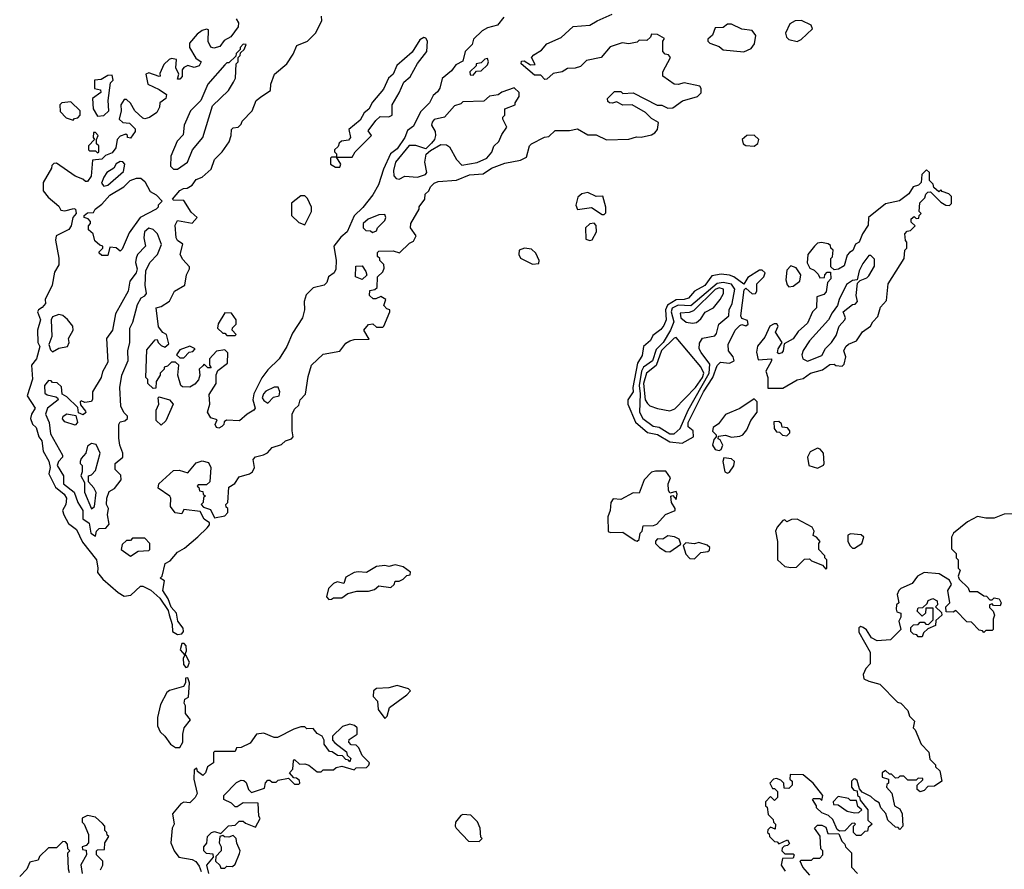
# Model space of a CAD drawing. Extents: x 2769579 to 2883812, y 684207 to 828660.
# Tile 285 of 505: x 2800915 to 2805715, y 811605 to 815750. Entities that reach past the tile are written whole.
import ezdxf

# ---------------------------------------------------------------- set-up
doc = ezdxf.new("R2010")
doc.units = 0

msp = doc.modelspace()

# ---------------------------------------------------------------- linework, layer by layer
at = {"layer": '0CON02XD'}
for points in [[(2803275, 815762.5), (2803245, 815722.5), (2803195, 815710), (2803170, 815695), (2803127.5, 815655), (2803120.7, 815629.3), (2803086.7, 815595), (2803075, 815547.5), (2803040.5, 815529.5), (2803019.5, 815500.5), (2802975, 815462.5), (2802963.9, 815416.1), (2802952.3, 815397.7), (2802930.5, 815379.5), (2802912.5, 815345), (2802869.2, 815300.8), (2802835, 815230), (2802805, 815210), (2802793.3, 815175), (2802755, 815120), (2802722, 815095), (2802688.8, 815021.2), (2802663.8, 814945), (2802636.7, 814895), (2802587, 814833), (2802545, 814793.3), (2802511.2, 814715), (2802480.5, 814689.5), (2802446.7, 814645), (2802458, 814575), (2802456.4, 814533.6), (2802447.5, 814515), (2802420, 814495), (2802411.7, 814468.3), (2802400, 814455), (2802345, 814441.2), (2802311.7, 814408.3), (2802301.2, 814375), (2802303.8, 814335), (2802293.3, 814295), (2802245, 814220), (2802216.7, 814155), (2802180, 814095), (2802125, 814042.5), (2802095, 814002.5), (2802056.2, 813925), (2802051.2, 813895), (2802062.5, 813855), (2802056.7, 813845), (2802023.9, 813826.1), (2801987, 813793), (2801923, 813797), (2801911.7, 813788.3), (2801910, 813775), (2801900, 813765), (2801885, 813757.5), (2801875, 813760), (2801867.5, 813775), (2801878.3, 813798.3), (2801847, 813807), (2801830, 813835), (2801842.5, 813875), (2801838.3, 813921.7), (2801872.5, 813975), (2801872.5, 814017.5), (2801881.7, 814038.3), (2801927.5, 814075), (2801930, 814125), (2801915, 814140), (2801875, 814132.5), (2801840, 814095), (2801840, 814065), (2801848.3, 814051.7), (2801831.7, 814051.7), (2801815, 814070), (2801808.3, 814061.7), (2801790, 814045), (2801792.5, 814015), (2801787, 813993), (2801768.3, 813971.7), (2801745, 813957.5), (2801708.3, 813958.3), (2801700, 813965), (2801686.4, 814016.4), (2801690, 814065), (2801675, 814080), (2801655, 814080), (2801635, 814060), (2801620, 814055), (2801620, 814045), (2801600, 814025), (2801600, 814015), (2801580, 813985), (2801578.3, 813951.7), (2801565, 813950), (2801540, 813975), (2801540, 813995), (2801530, 814005), (2801535, 814140), (2801575, 814187.5), (2801585, 814190), (2801590, 814175), (2801605, 814160), (2801623, 814153), (2801641.7, 814168.3), (2801630, 814215), (2801613.6, 814223.6), (2801591.2, 814251.2), (2801580, 814345), (2801605, 814350), (2801645, 814377.5), (2801670, 814425), (2801720, 814455), (2801727.5, 814505), (2801742.5, 814535), (2801742.5, 814545), (2801710.7, 814580.7), (2801697.5, 814605), (2801710, 814655), (2801685, 814672.5), (2801677.5, 814685), (2801673, 814747), (2801685, 814770), (2801755, 814757.5), (2801780, 814785), (2801750.7, 814810.7), (2801715, 814867.5), (2801665, 814870), (2801660, 814875), (2801695, 814917.5), (2801713, 814927), (2801731.7, 814928.3), (2801755, 814942.5), (2801775, 814970), (2801805, 814982.5), (2801848.8, 815021.2), (2801865, 815067.5), (2801902.5, 815105), (2801936.1, 815153.9), (2801946.7, 815185), (2801947.5, 815215), (2801955, 815222.5), (2801980, 815225), (2801995, 815240), (2802000, 815255), (2802047.5, 815305), (2802067.5, 815355), (2802095, 815377.5), (2802137.5, 815405), (2802140, 815435), (2802157.5, 815485), (2802217.5, 815535), (2802248.8, 815581.2), (2802266.1, 815623.9), (2802317.5, 815645), (2802356.7, 815685), (2802387.5, 815745), (2802387, 815767)], [(2801705, 812753.3), (2801713.3, 812765), (2801711.7, 812781.7), (2801686.7, 812815), (2801680, 812855), (2801653.9, 812883.9), (2801638.8, 812925), (2801613.3, 812965), (2801621.7, 813011.7), (2801600, 813025), (2801610, 813035), (2801623.6, 813096.4), (2801649.3, 813110.7), (2801685, 813152.5), (2801718.3, 813171.7), (2801783, 813227), (2801829.3, 813270.7), (2801840, 813285), (2801840, 813295), (2801813.6, 813313.6), (2801795, 813350), (2801715, 813360), (2801705, 813340), (2801673.6, 813343.6), (2801650, 813375), (2801652.5, 813415), (2801647.5, 813425), (2801590, 813465), (2801592.5, 813485), (2801665, 813550), (2801693, 813553), (2801735, 813540), (2801775, 813587.5), (2801805, 813597.5), (2801835, 813590), (2801847.5, 813565), (2801842.5, 813495), (2801825, 813480), (2801785, 813480), (2801780, 813475), (2801788.3, 813468.3), (2801791.7, 813451.7), (2801808.3, 813448.3), (2801810, 813435), (2801820, 813425), (2801811.7, 813418.3), (2801810, 813395), (2801800, 813385), (2801811.7, 813371.7), (2801845, 813360), (2801865, 813320), (2801915, 813330), (2801930, 813345), (2801930, 813365), (2801921.7, 813371.7), (2801920, 813385), (2801930, 813395), (2801935, 813470), (2801963, 813487), (2801985, 813520), (2802035, 813533.8), (2802050, 813545), (2802060, 813565), (2802053.8, 813605), (2802065, 813617.5), (2802103.6, 813626.4), (2802123, 813637), (2802145, 813662.5), (2802191.7, 813678.3), (2802210, 813695), (2802240, 813705), (2802247.5, 813715), (2802242.5, 813745), (2802242.5, 813825), (2802255, 813850), (2802275, 813870), (2802282.5, 813895), (2802307.7, 813922.3), (2802320.7, 814009.3), (2802337.5, 814065), (2802395, 814117.5), (2802475, 814132.5), (2802505, 814172.5), (2802525, 814183.3), (2802545, 814190), (2802618.3, 814191.7), (2802592.5, 814235), (2802615, 814262.5), (2802637, 814267), (2802655, 814250), (2802685, 814250), (2802690, 814255), (2802720, 814325), (2802720, 814335), (2802705, 814340), (2802690, 814355), (2802700, 814385), (2802675, 814400), (2802651.7, 814388.3), (2802638.3, 814388.3), (2802620, 814405), (2802621.7, 814428.3), (2802647, 814433), (2802657, 814443), (2802660, 814495), (2802685, 814520), (2802691.7, 814538.3), (2802690, 814555), (2802670, 814575), (2802670, 814585), (2802660, 814595), (2802660, 814615), (2802665, 814620), (2802735, 814622.5), (2802767, 814613), (2802815, 814660), (2802835, 814670), (2802847.5, 814695), (2802820, 814735), (2802822.5, 814755), (2802862.5, 814825), (2802863, 814837), (2802890, 814875), (2802891.7, 814898.3), (2802910, 814915), (2802917.5, 814935), (2802935, 814952.5), (2802955, 814960), (2803045, 814966.7), (2803107, 814993), (2803175, 814997.5), (2803215, 815026.2), (2803280.7, 815049.3), (2803355.9, 815064.1), (2803385, 815080), (2803400, 815135), (2803410, 815145), (2803473, 815177), (2803495, 815180), (2803525, 815210), (2803595, 815210), (2803635, 815217.5), (2803685, 815187.5), (2803725, 815187.5), (2803775, 815163.8), (2803885, 815166.7), (2803921.7, 815178.3), (2803945, 815176.2), (2803995, 815188.8), (2804011.7, 815198.3), (2804023.8, 815215), (2804028.8, 815248.8), (2803995, 815267.5), (2803965, 815297.5), (2803900, 815335), (2803855, 815332.5), (2803825, 815350), (2803805, 815342.5), (2803790, 815345), (2803781.7, 815351.7), (2803780, 815365), (2803815, 815400), (2803845, 815400), (2803855, 815390), (2803905, 815392.5), (2804023, 815333), (2804045, 815332.5), (2804075, 815318.8), (2804099.5, 815320.5), (2804146.1, 815353.9), (2804220, 815375), (2804236.4, 815393.6), (2804237.5, 815415), (2804230, 815425), (2804155, 815442), (2804125, 815434), (2804105.8, 815435.8), (2804050, 815475), (2804050, 815495), (2804087.5, 815565), (2804078.3, 815578.3), (2804061.7, 815581.7), (2804050, 815595), (2804050, 815645), (2804058.3, 815658.3), (2804025, 815677.5), (2803995, 815680), (2803990, 815665), (2803971.7, 815648.3), (2803935, 815650), (2803925, 815640), (2803885, 815632.5), (2803852.5, 815637.5), (2803793, 815617), (2803750, 815565), (2803678.3, 815551.7), (2803648.3, 815521.7), (2803623.6, 815513.6), (2803585, 815512.5), (2803560, 815495), (2803515, 815487.5), (2803485, 815460), (2803475, 815457.5), (2803455, 815480), (2803425, 815480), (2803360, 815535), (2803361.7, 815548.3), (2803375, 815550), (2803405, 815530), (2803428.3, 815531.7), (2803410, 815565), (2803420.7, 815579.3), (2803459.3, 815600.7), (2803485, 815632.5), (2803555, 815662.5), (2803613, 815717), (2803695, 815722.5), (2803730, 815745), (2803803, 815777)], [(2801970, 815755), (2801982, 815735), (2801980.8, 815715), (2801945, 815666.2), (2801912.3, 815647.7), (2801890.5, 815619.5), (2801860.7, 815610.7), (2801846.7, 815616.7), (2801833.6, 815643.6), (2801835, 815700), (2801825, 815703.8), (2801805, 815697.5), (2801780.5, 815679.5), (2801742.5, 815635), (2801742.5, 815615), (2801773, 815563), (2801800, 815545), (2801790, 815525), (2801765, 815516.7), (2801735, 815526.7), (2801715, 815517.5), (2801707.5, 815505), (2801707, 815473), (2801695, 815460), (2801685, 815460), (2801690, 815485), (2801676.7, 815515), (2801680, 815555), (2801655, 815560), (2801643.6, 815556.4), (2801618, 815532), (2801598.3, 815488.3), (2801600, 815475), (2801595, 815472.5), (2801545, 815490), (2801530, 815485), (2801540, 815435), (2801595, 815410), (2801630, 815385), (2801626.7, 815365), (2801597.5, 815345), (2801596.2, 815323.8), (2801583, 815297), (2801547.7, 815272.3), (2801525, 815266.7), (2801515, 815270), (2801476.7, 815305), (2801455, 815342.5), (2801435, 815360), (2801425, 815360), (2801407.5, 815335), (2801410, 815305), (2801400, 815265), (2801418.3, 815248.3), (2801450, 815245), (2801478.3, 815218.3), (2801477.5, 815205), (2801455, 815172.5), (2801440, 815175), (2801440, 815185), (2801431.7, 815191.7), (2801405, 815182.5), (2801390, 815165), (2801383.3, 815125), (2801365, 815100), (2801332.5, 815087.5), (2801315, 815070), (2801270, 815065), (2801263, 814987), (2801245, 814960), (2801235, 814960), (2801222.5, 814972.5), (2801185, 814986.7), (2801095, 815050), (2801081.7, 815048.3), (2801071.7, 815038.3), (2801070, 815025), (2801030, 814955), (2801030, 814915), (2801053.6, 814883.6), (2801105, 814840), (2801115, 814820), (2801135, 814817.5), (2801178.3, 814828.3), (2801186.7, 814825), (2801190, 814805), (2801173.3, 814785), (2801166.2, 814745), (2801153.9, 814726.1), (2801093.3, 814695), (2801090, 814675), (2801106.1, 814586.1), (2801106.4, 814553.6), (2801085, 814517.5), (2801074, 814455), (2801038.8, 814385), (2801040, 814365), (2801024.2, 814345.8), (2801006.7, 814335), (2801002, 814325), (2801016, 814285), (2801001.2, 814235), (2801003.8, 814175), (2801012.5, 814155), (2800996.7, 814095), (2800972, 814065), (2800977, 813997), (2800951.2, 813915), (2800990, 813855), (2800972, 813825), (2800968, 813805), (2800977.5, 813777.5), (2800995, 813760), (2801008.8, 813715), (2801023.3, 813695), (2801030, 813645), (2801057, 813597), (2801063.3, 813565), (2801057.5, 813535), (2801089.3, 813469.3), (2801132.5, 813435), (2801142.5, 813415), (2801140, 813385), (2801123.3, 813355), (2801130, 813335), (2801152.7, 813292.7), (2801192.3, 813262.3), (2801221.2, 813201.2), (2801288.8, 813115), (2801296.2, 813075), (2801293.6, 813053.6), (2801320.3, 813020.3), (2801395, 812956.2), (2801425, 812938), (2801457, 812943), (2801503.6, 812986.4), (2801515.9, 812985.9), (2801555, 812966.2), (2801597.5, 812927.5), (2801638, 812868), (2801643.9, 812846.1), (2801658.8, 812798.8), (2801660, 812765), (2801685, 812750), (2801705, 812753.3)], [(2804445, 815592.5), (2804480.5, 815609.5), (2804497.7, 815632.3), (2804503, 815673), (2804485, 815696.7), (2804435, 815703.3), (2804385, 815727.5), (2804365, 815727.5), (2804345, 815712.5), (2804305, 815710), (2804292.5, 815675), (2804270, 815655), (2804270, 815645), (2804280, 815635), (2804325, 815620), (2804345, 815602.5), (2804445, 815592.5)], [(2804705, 815643.3), (2804725, 815653.3), (2804780, 815705), (2804773, 815723), (2804726.4, 815746.4), (2804695, 815743.8), (2804669.5, 815730.5), (2804648.8, 815685), (2804653.3, 815665), (2804663.9, 815653.9), (2804705, 815643.3)], [(2801685, 815020), (2801732.5, 815055), (2801757.5, 815115), (2801807.5, 815175), (2801855, 815330), (2801932.5, 815405), (2801957.5, 815445), (2801967.5, 815465), (2801970, 815535), (2801980, 815545), (2801980, 815565), (2801990, 815575), (2801991.7, 815588.3), (2802010, 815605), (2802018.3, 815628.3), (2802005, 815630), (2801990, 815615), (2801990, 815605), (2801970, 815585), (2801968.3, 815571.7), (2801935, 815540), (2801925, 815540), (2801915, 815530), (2801832.5, 815435), (2801797.5, 815355), (2801747.5, 815305), (2801717.5, 815235), (2801711.7, 815188.3), (2801683, 815157), (2801652.5, 815085), (2801650, 815035), (2801665, 815020), (2801685, 815020)], [(2802475, 815030), (2802480, 815045), (2802460, 815080), (2802535, 815080), (2802550, 815105), (2802630, 815185), (2802613, 815207), (2802651.7, 815258.3), (2802673, 815277), (2802715, 815276.7), (2802730, 815285), (2802730, 815335), (2802765, 815392.5), (2802787.5, 815445), (2802818, 815472), (2802853.9, 815536.1), (2802900, 815595), (2802902.5, 815645), (2802895, 815660), (2802885, 815662.5), (2802865, 815652.5), (2802827.7, 815592.3), (2802754.2, 815525.8), (2802736.1, 815483.9), (2802713.3, 815465), (2802688.3, 815411.7), (2802635, 815347.5), (2802616.4, 815313.6), (2802593.6, 815296.4), (2802575, 815260), (2802520, 815215), (2802527.5, 815175), (2802518.3, 815161.7), (2802483, 815157), (2802471.7, 815148.3), (2802468.3, 815131.7), (2802450, 815115), (2802450, 815105), (2802460, 815095), (2802460, 815080), (2802435, 815080), (2802430, 815075), (2802430, 815045), (2802455, 815030), (2802475, 815030)], [(2803125, 815480), (2803141.7, 815498.3), (2803165, 815500), (2803195, 815530), (2803200, 815545), (2803195, 815560), (2803183, 815557), (2803165, 815540), (2803140, 815535), (2803140, 815525), (2803110, 815495), (2803111.7, 815481.7), (2803125, 815480)], [(2801295, 815280), (2801325, 815282.5), (2801350, 815305), (2801346.2, 815355), (2801358.3, 815441.7), (2801370, 815455), (2801365, 815480), (2801345, 815477.5), (2801311.7, 815458.3), (2801280, 815455), (2801280, 815415), (2801308.3, 815408.3), (2801310, 815395), (2801270, 815365), (2801272.5, 815315), (2801295, 815280)], [(2802765, 814972.5), (2802793.3, 814986.7), (2802855, 814981.2), (2802892.5, 814995), (2802900, 815005), (2802890.8, 815055), (2802896.4, 815093.6), (2802917.5, 815112.5), (2802968.8, 815141.2), (2802995, 815140), (2803009.7, 815129.7), (2803045, 815067.5), (2803070.7, 815040.7), (2803145, 815053.8), (2803192.5, 815075), (2803216.1, 815103.9), (2803227, 815133), (2803250, 815155), (2803265, 815190), (2803290, 815225), (2803270, 815265), (2803270, 815275), (2803280, 815285), (2803280, 815315), (2803330, 815335), (2803330, 815345), (2803350, 815375), (2803350, 815395), (2803325, 815417.5), (2803265, 815396.7), (2803247, 815383), (2803205, 815377.5), (2803177.5, 815352.5), (2803075, 815350), (2803065, 815340), (2803035, 815330), (2802986.1, 815273.9), (2802935, 815262.5), (2802925, 815250), (2802923.3, 815235), (2802940, 815205), (2802942.5, 815185), (2802937.5, 815165), (2802923, 815147), (2802895, 815120), (2802846.1, 815136.1), (2802814.4, 815135.6), (2802746.7, 815055), (2802737.5, 815015), (2802738.3, 814988.3), (2802750, 814975), (2802765, 814972.5)], [(2801175, 815260), (2801181.7, 815268.3), (2801198.3, 815271.7), (2801210, 815285), (2801210, 815305), (2801165, 815350), (2801120, 815345), (2801110, 815335), (2801111.7, 815301.7), (2801141.7, 815271.7), (2801175, 815260)], [(2801295, 815100), (2801300, 815105), (2801300, 815135), (2801290, 815145), (2801290, 815165), (2801297.5, 815185), (2801285, 815200), (2801275, 815200), (2801272.5, 815175), (2801280, 815165), (2801250, 815135), (2801250, 815115), (2801255, 815110), (2801285, 815110), (2801295, 815100)], [(2804495, 815133.8), (2804513.6, 815146.4), (2804517.5, 815165), (2804495.9, 815185.9), (2804460, 815185), (2804437.5, 815165), (2804442.5, 815145), (2804455, 815136.7), (2804495, 815133.8)], [(2801325, 814937.5), (2801345, 814942.5), (2801420.7, 815009.3), (2801427.5, 815045), (2801417, 815057), (2801405, 815057.5), (2801385, 815046.7), (2801373.9, 815026.1), (2801340, 815005), (2801325, 814982.5), (2801313.3, 814953.3), (2801325, 814937.5)], [(2804561.7, 813951.7), (2804635, 813952.5), (2804705, 813992.5), (2804735, 814000), (2804770, 814025), (2804828.3, 814041.7), (2804865, 814067.5), (2804885, 814070), (2804893, 814063), (2804925, 814060), (2804935, 814070), (2804942.5, 814105), (2804932.5, 814135), (2804942.5, 814155), (2804955, 814167.5), (2804995, 814183.3), (2805023.6, 814226.4), (2805062.5, 814255), (2805073.6, 814276.4), (2805098.3, 814301.7), (2805111.7, 814348.3), (2805140.7, 814379.3), (2805148.3, 814461.7), (2805227.5, 814585), (2805230, 814625), (2805240, 814635), (2805240, 814665), (2805233, 814673), (2805230, 814705), (2805241.7, 814718.3), (2805258.3, 814721.7), (2805280, 814745), (2805261.7, 814761.7), (2805261.7, 814778.3), (2805275, 814790), (2805285, 814780), (2805298.3, 814781.7), (2805300, 814795), (2805310, 814805), (2805300, 814815), (2805303, 814857), (2805328.3, 814881.7), (2805331.7, 814898.3), (2805341.7, 814908.3), (2805355, 814910), (2805405, 814860), (2805430, 814845), (2805447, 814843), (2805457, 814853), (2805457, 814887), (2805445, 814900), (2805411.7, 814911.7), (2805405, 814920), (2805395, 814910), (2805371.7, 814931.7), (2805368.3, 814948.3), (2805350, 814965), (2805350, 815005), (2805335, 815017.5), (2805312.5, 814995), (2805310, 814955), (2805297, 814943), (2805270, 814935), (2805249.3, 814900.7), (2805203.9, 814866.1), (2805135, 814851.2), (2805052.5, 814785), (2805051.7, 814748.3), (2805023.9, 814706.1), (2805007.5, 814665), (2804990, 814655), (2804976.4, 814623.6), (2804960, 814615), (2804948.3, 814601.7), (2804935, 814550), (2804907, 814533), (2804885, 814530), (2804870, 814545), (2804870, 814585), (2804877, 814593), (2804880, 814625), (2804870, 814635), (2804868.3, 814648.3), (2804857, 814657), (2804823.8, 814663.8), (2804805, 814659.2), (2804789.2, 814645), (2804756.7, 814605), (2804753.6, 814563.6), (2804767, 814537), (2804788.3, 814528.3), (2804808.3, 814508.3), (2804815, 814490), (2804838.3, 814491.7), (2804840, 814505), (2804851.7, 814518.3), (2804868.3, 814518.3), (2804870, 814485), (2804852.5, 814467.5), (2804847, 814423), (2804835, 814410), (2804801.7, 814398.3), (2804800, 814345), (2804780, 814325), (2804755, 814270), (2804710.7, 814229.3), (2804686.4, 814193.6), (2804641.7, 814168.3), (2804637.5, 814135), (2804630, 814125), (2804615, 814120), (2804610, 814125), (2804612.5, 814145), (2804632.5, 814175), (2804600, 814225), (2804612.5, 814255), (2804606.4, 814266.4), (2804593.6, 814266.4), (2804572.5, 814255), (2804548.3, 814201.7), (2804512.1, 814157.9), (2804507.7, 814127.7), (2804515, 814090), (2804580, 814095), (2804580, 814085), (2804552.5, 814035), (2804562.5, 814005), (2804561.7, 813951.7)], [(2801345, 814600), (2801315, 814600), (2801301.7, 814611.7), (2801301.7, 814618.3), (2801320, 814635), (2801320, 814645), (2801305, 814650), (2801281.2, 814671.2), (2801272.5, 814705), (2801250, 814725), (2801250, 814745), (2801260, 814755), (2801260, 814765), (2801248.3, 814778.3), (2801230, 814785), (2801230, 814795), (2801245, 814807.5), (2801275, 814810), (2801283.6, 814826.4), (2801315, 814850), (2801355, 814893.8), (2801422.5, 814935), (2801454, 814966), (2801485, 814977.5), (2801505, 814977.5), (2801525, 814960), (2801551.7, 814911.7), (2801580, 814895), (2801610, 814865), (2801590, 814845), (2801590, 814835), (2801580, 814825), (2801502.5, 814785), (2801449.3, 814710.7), (2801415, 814630), (2801405, 814620), (2801385, 814637.5), (2801355, 814640), (2801345, 814600)], [(2803765, 814800), (2803771.7, 814808.3), (2803772.5, 814835), (2803758.3, 814888.3), (2803725, 814887.5), (2803685, 814906.7), (2803655, 814900), (2803636.4, 814883.6), (2803626.2, 814845), (2803634, 814824), (2803703, 814833), (2803755, 814800), (2803765, 814800)], [(2802305, 814750), (2802337.5, 814815), (2802337.5, 814835), (2802318.3, 814878.3), (2802305, 814890), (2802285, 814890), (2802240, 814855), (2802240, 814795), (2802275, 814760), (2802305, 814750)], [(2802635, 814712.5), (2802655, 814720), (2802660, 814735), (2802695, 814770), (2802700, 814785), (2802695, 814800), (2802665, 814797.5), (2802613, 814777), (2802590, 814755), (2802590, 814735), (2802601.7, 814721.7), (2802625, 814720), (2802635, 814712.5)], [(2803695, 814673.3), (2803705, 814676.7), (2803727.5, 814715), (2803725.8, 814745.8), (2803715, 814757.5), (2803695, 814753.8), (2803673.8, 814735), (2803675, 814680), (2803695, 814673.3)], [(2801285, 813230), (2801290, 813255), (2801301.7, 813268.3), (2801335, 813270), (2801351.7, 813288.3), (2801343.3, 813335), (2801347.5, 813365), (2801337.5, 813385), (2801340, 813415), (2801351.2, 813448.8), (2801376.4, 813463.6), (2801410, 813505), (2801408.3, 813528.3), (2801380, 813555), (2801380, 813585), (2801417.5, 813615), (2801417.5, 813635), (2801402.5, 813675), (2801398.3, 813708.3), (2801397.5, 813775), (2801405, 813787.5), (2801427, 813793), (2801440, 813805), (2801440, 813815), (2801423, 813833), (2801407.5, 813865), (2801403.3, 813955), (2801413.6, 814016.4), (2801443, 814087), (2801442.5, 814135), (2801452.5, 814175), (2801452.5, 814245), (2801466.4, 814273.6), (2801489.3, 814360.7), (2801507, 814393), (2801525, 814402.5), (2801532.5, 814415), (2801526.7, 814455), (2801530, 814525), (2801550, 814565), (2801587.5, 814605), (2801607, 814653), (2801587.5, 814705), (2801566.1, 814726.1), (2801545, 814732.5), (2801523.3, 814715), (2801520, 814685), (2801527.5, 814645), (2801490, 814605), (2801483, 814587), (2801480, 814565), (2801487.5, 814535), (2801482.5, 814515), (2801452.5, 814475), (2801443.3, 814425), (2801382.5, 814315), (2801366.7, 814235), (2801337.5, 814195), (2801345, 814080), (2801318.3, 814031.7), (2801312.5, 814005), (2801270, 813935), (2801270.7, 813899.3), (2801265, 813887.5), (2801232.5, 813882.5), (2801215, 813890), (2801210, 813885), (2801211.7, 813871.7), (2801235, 813840), (2801237, 813833), (2801225, 813822.5), (2801201.7, 813831.7), (2801198.3, 813858.3), (2801145, 813910), (2801122.5, 813922.5), (2801118.3, 813958.3), (2801098.3, 813978.3), (2801075, 813980), (2801068.3, 813988.3), (2801055, 813990), (2801036.7, 813965), (2801038.3, 813928.3), (2801049.5, 813919.5), (2801090.7, 813910.7), (2801100, 813905), (2801102.5, 813895), (2801051.2, 813855), (2801040.8, 813825), (2801058.8, 813785), (2801065, 813730), (2801123.3, 813625), (2801123.3, 813615), (2801103.8, 813595), (2801098, 813575), (2801128.8, 813525), (2801128.8, 813485), (2801181.2, 813445), (2801198.8, 813395), (2801222.5, 813355), (2801222.5, 813315), (2801253, 813293), (2801262.5, 813245), (2801285, 813230)], [(2803415, 814557.5), (2803445, 814560), (2803447.5, 814575), (2803430.7, 814610.7), (2803410.5, 814630.5), (2803376.1, 814636.1), (2803350, 814625), (2803347.5, 814605), (2803357, 814587), (2803415, 814557.5)], [(2804755, 814083.3), (2804825, 814112.5), (2804843.9, 814146.1), (2804872.5, 814175), (2804895, 814210), (2804910, 814255), (2804937.5, 814285), (2804940, 814295), (2804930, 814325), (2804975, 814360), (2804988.3, 814361.7), (2805000, 814375), (2804992.5, 814405), (2805000, 814465), (2805011.7, 814478.3), (2805045, 814490), (2805055, 814500), (2805081.7, 814548.3), (2805081.7, 814581.7), (2805065, 814600), (2805055, 814600), (2805025, 814560), (2805007.5, 814525), (2804998.3, 814481.7), (2804975, 814477.5), (2804945, 814457.5), (2804910, 814385), (2804902.5, 814355), (2804875, 814320), (2804857.5, 814285), (2804765, 814182.5), (2804733.9, 814136.1), (2804727.5, 814115), (2804732.5, 814095), (2804755, 814083.3)], [(2802585, 814482.5), (2802552.5, 814495), (2802553, 814547), (2802585, 814550), (2802601.7, 814521.7), (2802607, 814503), (2802585, 814482.5)], [(2804145, 813683.8), (2804200, 813715), (2804197.5, 813745), (2804173.9, 813763.9), (2804174, 813785), (2804249.2, 813935), (2804294.2, 814005), (2804315, 814062.5), (2804330.7, 814079.3), (2804375, 814073.8), (2804397.5, 814085), (2804393.3, 814105), (2804371.2, 814135), (2804368.8, 814165), (2804403.3, 814235), (2804425, 814257.5), (2804435, 814262.5), (2804455, 814256.7), (2804466.2, 814265), (2804463, 814283), (2804435, 814292.5), (2804430, 814305), (2804447.5, 814432.5), (2804455, 814440), (2804485, 814412.5), (2804502.5, 814415), (2804508.8, 814425), (2804508.3, 814461.7), (2804543.3, 814495), (2804548.8, 814515), (2804535, 814528), (2804522.3, 814527.7), (2804465, 814492.5), (2804445, 814460), (2804396.1, 814496.1), (2804375, 814503.3), (2804335, 814508.8), (2804289.3, 814500.7), (2804255, 814453.3), (2804205, 814426.2), (2804175, 814391.2), (2804155, 814384.2), (2804115, 814382.9), (2804072.4, 814357.6), (2804062.5, 814335), (2804066, 814285), (2804055, 814257.5), (2804041.2, 814238.8), (2804001.2, 814208.8), (2803990, 814185), (2803956.7, 814155), (2803948.8, 814111.2), (2803927.5, 814075), (2803904, 813955), (2803906.1, 813933.9), (2803880, 813895), (2803880, 813875), (2803916.7, 813786.7), (2803975, 813736.2), (2804025, 813726), (2804085, 813691.2), (2804145, 813683.8)], [(2804665, 814447.5), (2804685, 814450), (2804717.5, 814475), (2804723.3, 814505), (2804699.5, 814539.5), (2804675, 814548.8), (2804655, 814527.5), (2804650.5, 814480.5), (2804656.4, 814456.4), (2804665, 814447.5)], [(2804105, 813729.2), (2804134.3, 813755), (2804174.3, 813845), (2804275.6, 814025), (2804278.8, 814068.8), (2804236.4, 814126.4), (2804227.5, 814145), (2804228.3, 814171.7), (2804243, 814197), (2804303, 814207), (2804311.7, 814218.3), (2804322.5, 814265), (2804372.5, 814305), (2804373.3, 814335), (2804388.8, 814365), (2804401.2, 814435), (2804385, 814459.2), (2804345, 814468.1), (2804315, 814463.1), (2804186.4, 814353.6), (2804125, 814357.1), (2804095, 814343.3), (2804090.8, 814325), (2804103.9, 814276.1), (2804088, 814235), (2804052, 814175), (2804018.6, 814141.4), (2804000, 814085), (2803955.6, 814054.4), (2803945.7, 814035), (2803935.6, 813965), (2803940, 813925), (2803936.7, 813835), (2803952.5, 813805), (2804002.5, 813767.5), (2804031.7, 813761.7), (2804085, 813730), (2804105, 813729.2)], [(2804195, 814268.8), (2804215, 814272.5), (2804235, 814290), (2804257, 814323), (2804297.5, 814345), (2804330, 814385), (2804346.7, 814415), (2804345.8, 814435.8), (2804325, 814442.5), (2804305, 814434.2), (2804200, 814330), (2804178.6, 814321.4), (2804135, 814317.5), (2804138.8, 814295), (2804163.9, 814273.9), (2804195, 814268.8)], [(2801965, 814210), (2801970, 814215), (2801950, 814235), (2801953, 814247), (2801970, 814265), (2801970, 814285), (2801948.3, 814318.3), (2801915, 814320), (2801883, 814267), (2801880, 814245), (2801905, 814220), (2801915, 814220), (2801925, 814210), (2801965, 814210)], [(2801075, 814130), (2801105, 814147.5), (2801147.5, 814155), (2801156.7, 814175), (2801152.5, 814195), (2801176.2, 814235), (2801173.3, 814255), (2801147.7, 814287.7), (2801125, 814307.5), (2801105, 814312.5), (2801075, 814300), (2801068.8, 814285), (2801071.2, 814205), (2801056.7, 814165), (2801065, 814140), (2801075, 814130)], [(2804085, 813842.5), (2804108.3, 813851.7), (2804210, 813955), (2804244, 814005), (2804250, 814025), (2804235.8, 814055.8), (2804115, 814200), (2804105, 814196.7), (2804044.6, 814135.4), (2804017.8, 814062.2), (2803970, 814025), (2803956.7, 813975), (2803964.2, 813895), (2803975, 813877.5), (2803986.7, 813866.7), (2804025, 813852.5), (2804085, 813842.5)], [(2801715, 814100), (2801741.7, 814128.3), (2801758.3, 814131.7), (2801770, 814145), (2801745, 814157.5), (2801695, 814140), (2801680, 814115), (2801695, 814100), (2801715, 814100)], [(2802125, 813880), (2802151.7, 813908.3), (2802180, 813915), (2802182.5, 813935), (2802175, 813957.5), (2802155, 813957.5), (2802115, 813937.5), (2802103.3, 813925), (2802097.5, 813905), (2802105, 813892.5), (2802125, 813880)], [(2801605, 813772.5), (2801580, 813795), (2801580, 813845), (2801592.5, 813875), (2801590, 813905), (2801595, 813910), (2801646.1, 813896.1), (2801662.5, 813875), (2801627, 813793), (2801605, 813772.5)], [(2804325, 813647.5), (2804335, 813652.5), (2804342.5, 813675), (2804330, 813700), (2804320, 813705), (2804321.7, 813718.3), (2804355, 813722.5), (2804385, 813713.8), (2804425, 813718.8), (2804440, 813725), (2804460.5, 813749.5), (2804478.8, 813795), (2804510, 813835), (2804510, 813885), (2804495, 813900), (2804425, 813852.5), (2804355, 813823.8), (2804321.7, 813778.3), (2804295, 813760), (2804293, 813743), (2804310, 813725), (2804310, 813715), (2804298.3, 813701.7), (2804292.5, 813675), (2804305, 813653.3), (2804325, 813647.5)], [(2801185, 813772.5), (2801135, 813787.5), (2801123, 813803), (2801127.5, 813815), (2801145, 813827.5), (2801188.3, 813818.3), (2801197.5, 813785), (2801185, 813772.5)], [(2804655, 813720), (2804670, 813735), (2804670, 813745), (2804658.3, 813758.3), (2804631.7, 813761.7), (2804628.3, 813778.3), (2804615, 813790), (2804591.7, 813788.3), (2804592.5, 813755), (2804605, 813740), (2804618.3, 813738.3), (2804633, 813723), (2804655, 813720)], [(2801265, 813363.3), (2801280, 813375), (2801287, 813443), (2801276.1, 813466.1), (2801250, 813495), (2801250, 813525), (2801265, 813530), (2801285, 813550), (2801307.5, 813635), (2801288.3, 813678.3), (2801265, 813682.5), (2801245, 813670), (2801237.5, 813635), (2801215, 813610), (2801210, 813595), (2801210, 813585), (2801220, 813575), (2801220, 813545), (2801212.5, 813525), (2801231.7, 813491.7), (2801231.2, 813445), (2801265, 813363.3)], [(2804805, 813562.5), (2804833, 813577), (2804836.7, 813585), (2804833.3, 813635), (2804817.5, 813655), (2804805, 813660), (2804768.3, 813641.7), (2804756.2, 813615), (2804762.5, 813575), (2804805, 813562.5)], [(2804365, 813537.5), (2804375, 813542.5), (2804397, 813573), (2804400, 813595), (2804385, 813607.5), (2804348.3, 813611.7), (2804342.5, 813595), (2804353.3, 813545), (2804365, 813537.5)], [(2803925, 813206.7), (2803935, 813213.3), (2803940, 813245), (2803950, 813255), (2803955, 813280), (2804005, 813282.5), (2804020.7, 813289.3), (2804063.9, 813336.1), (2804110, 813355), (2804110, 813365), (2804092.5, 813395), (2804090, 813425), (2804098.3, 813428.3), (2804115, 813410), (2804120, 813435), (2804115, 813447.5), (2804085, 813440), (2804077.5, 813455), (2804076.7, 813485), (2804087.5, 813515), (2804065, 813547.5), (2804015, 813548), (2803995, 813542), (2803960, 813505), (2803935, 813440), (2803905, 813442.5), (2803845, 813410), (2803808.3, 813411.7), (2803797.5, 813395), (2803793.3, 813355), (2803782.5, 813325), (2803783.9, 813253.9), (2803795, 813247.5), (2803855, 813250), (2803915, 813210), (2803925, 813206.7)], [(2805795, 813340), (2805715, 813337.5), (2805665, 813317.5), (2805625, 813317.5), (2805585, 813326.7), (2805535, 813300), (2805467.5, 813245), (2805457.5, 813225), (2805458.3, 813168.3), (2805480, 813145), (2805480, 813125), (2805490, 813115), (2805490, 813075), (2805500, 813065), (2805490, 813035), (2805495, 813020), (2805538.3, 812978.3), (2805545, 812960), (2805585, 812960), (2805615, 812940), (2805628.3, 812938.3), (2805645, 812920), (2805655, 812920), (2805665, 812930), (2805690, 812925), (2805700, 812905), (2805695, 812890), (2805662.5, 812892.5), (2805655, 812900), (2805642.5, 812895), (2805643, 812883), (2805660, 812865), (2805667.5, 812845), (2805660, 812825), (2805660, 812775), (2805655, 812770), (2805625, 812770), (2805615, 812760), (2805608.3, 812768.3), (2805591.7, 812771.7), (2805555, 812810), (2805531.7, 812811.7), (2805478.3, 812868.3), (2805465, 812860), (2805431.7, 812861.7), (2805430, 812885), (2805450, 812905), (2805440, 812965), (2805457.5, 812995), (2805447.5, 813015), (2805397, 813047), (2805325, 813052.5), (2805292.5, 813035), (2805265, 813000), (2805210, 812975), (2805200, 812965), (2805192.5, 812945), (2805200, 812905), (2805190, 812895), (2805187.5, 812875), (2805191.7, 812861.7), (2805210, 812855), (2805210, 812835), (2805200, 812815), (2805210, 812775), (2805160, 812725), (2805095, 812720), (2805067.5, 812735), (2805043, 812773), (2805027.5, 812785), (2805015, 812790), (2805006.4, 812783.6), (2805005, 812762.5), (2805061.2, 812665), (2805061.7, 812608.3), (2805040, 812585), (2805027.5, 812555), (2805030, 812535), (2805055, 812522.5), (2805108.3, 812508.3), (2805195, 812420), (2805210, 812415), (2805245, 812380), (2805253, 812353), (2805277, 812327), (2805270, 812295), (2805280, 812285), (2805310, 812215), (2805347, 812177), (2805351.7, 812141.7), (2805380, 812115), (2805380, 812105), (2805400, 812085), (2805410, 812035), (2805375, 812010), (2805341.7, 812008.3), (2805325, 811990), (2805305, 811982.5), (2805290, 811995), (2805290, 812015), (2805318.3, 812041.7), (2805318.3, 812048.3), (2805295, 812050), (2805285, 812040), (2805245, 812040), (2805225, 812060), (2805205, 812060), (2805198.3, 812051.7), (2805185, 812050), (2805165, 812070), (2805155, 812070), (2805135, 812087.5), (2805120, 812075), (2805120, 812055), (2805150, 812045), (2805150, 812025), (2805141.7, 812018.3), (2805140, 812005), (2805167, 811977), (2805180, 811915), (2805205, 811900), (2805217.5, 811875), (2805220, 811815), (2805205, 811800), (2805198.3, 811808.3), (2805185, 811810), (2805147.5, 811845), (2805137, 811877), (2805112.5, 811905), (2805105, 811930), (2805085, 811940), (2805065, 811960), (2805021.7, 811981.7), (2805008.3, 811998.3), (2804998.3, 812038.3), (2804987, 812047), (2804980, 812045), (2804970, 812035), (2804970, 812005), (2804981.7, 811991.7), (2804998.3, 811988.3), (2805000, 811965), (2805008.3, 811958.3), (2805011.7, 811941.7), (2805050, 811895), (2805050, 811845), (2805070, 811825), (2805051.7, 811808.3), (2805048.3, 811791.7), (2805035, 811790), (2805015, 811770), (2804995, 811770), (2804980, 811785), (2804980, 811815), (2804990, 811825), (2804985, 811830), (2804971.7, 811828.3), (2804937, 811793), (2804911.7, 811791.7), (2804900, 811800), (2804878.3, 811848.3), (2804858.3, 811868.3), (2804825, 811880), (2804800, 811905), (2804800, 811915), (2804780, 811945), (2804785, 811950), (2804815, 811950), (2804825, 811940), (2804830, 811965), (2804782.5, 812025), (2804735, 812066.7), (2804671.7, 812068.3), (2804670, 812045), (2804680, 812035), (2804680, 812015), (2804665, 812000), (2804641.7, 812001.7), (2804640, 812025), (2804625, 812040), (2804605, 812047.5), (2804590, 812045), (2804572.5, 812025), (2804585, 812000), (2804595, 812000), (2804610, 811985), (2804610, 811955), (2804595, 811940), (2804575, 811960), (2804550, 811935), (2804550, 811915), (2804558.3, 811908.3)], [(2804845, 813070), (2804850, 813075), (2804850, 813115), (2804840, 813125), (2804840, 813135), (2804810, 813165), (2804810, 813195), (2804817.5, 813205), (2804800, 813225), (2804783, 813233), (2804787.5, 813255), (2804777.5, 813275), (2804705, 813313.3), (2804678.3, 813311.7), (2804655, 813300), (2804645, 813310), (2804635, 813307.5), (2804607.5, 813275), (2804600, 813255), (2804610, 813205), (2804610, 813115), (2804645, 813082.5), (2804675, 813076.7), (2804701.7, 813078.3), (2804741.7, 813118.3), (2804765, 813120), (2804775, 813110), (2804828.3, 813088.3), (2804845, 813070)], [(2801455, 813132.5), (2801493, 813157), (2801545, 813160), (2801550, 813165), (2801550, 813195), (2801525, 813220), (2801465, 813220), (2801455, 813210), (2801435, 813210), (2801415, 813190), (2801410, 813165), (2801455, 813132.5)], [(2804085, 813153.8), (2804138.3, 813191.7), (2804130, 813215), (2804107, 813227), (2804075, 813232.5), (2804050, 813215), (2804025, 813216.7), (2804013.9, 813206.1), (2804014.2, 813194.2), (2804034.4, 813174.4), (2804065, 813156.2), (2804085, 813153.8)], [(2804985, 813172.5), (2805020, 813195), (2805030, 813225), (2805017, 813237), (2804965, 813242.5), (2804952.5, 813235), (2804952.5, 813205), (2804963.6, 813183.6), (2804975, 813172.5), (2804985, 813172.5)], [(2804205, 813120), (2804235, 813150), (2804270, 813155), (2804278.3, 813161.7), (2804280, 813175), (2804267, 813187), (2804225, 813200), (2804205, 813192.5), (2804162.5, 813197.5), (2804150, 813185), (2804162.3, 813142.3), (2804181.7, 813121.7), (2804205, 813120)], [(2802421.7, 812921.7), (2802435, 812922.5), (2802445, 812930), (2802485, 812930), (2802515, 812950), (2802558.3, 812961.7), (2802615, 812962.5), (2802645, 812970), (2802665, 812987.5), (2802725, 812980), (2802740, 812995), (2802745, 813010), (2802765, 813010), (2802785, 813020), (2802801.7, 813038.3), (2802818.3, 813041.7), (2802820, 813055), (2802785, 813080), (2802745, 813090), (2802715, 813082.5), (2802695, 813087.5), (2802655, 813082.5), (2802605, 813052.5), (2802565, 813056.7), (2802545, 813052.5), (2802505, 813030), (2802495, 813000), (2802463, 813007), (2802445, 813000), (2802420, 812975), (2802410, 812935), (2802421.7, 812921.7)], [(2805315, 812740), (2805295, 812740), (2805288.3, 812748.3), (2805271.7, 812751.7), (2805260, 812765), (2805260, 812785), (2805273, 812797), (2805295, 812800), (2805305, 812810), (2805325, 812810), (2805331.7, 812801.7), (2805345, 812800), (2805368.3, 812821.7), (2805368.3, 812878.3), (2805331.7, 812878.3), (2805330, 812855), (2805315, 812840), (2805290, 812865), (2805295, 812880), (2805318.3, 812881.7), (2805338.3, 812901.7), (2805343.6, 812916.4), (2805366.4, 812926.4), (2805387.5, 812915), (2805390, 812895), (2805380, 812885), (2805408.3, 812858.3), (2805410, 812845), (2805381.7, 812818.3), (2805380, 812795), (2805341.7, 812778.3), (2805321.7, 812758.3), (2805315, 812740)], [(2801725, 812590), (2801735, 812592.5), (2801742.5, 812615), (2801725, 812650), (2801720, 812650), (2801728.3, 812671.7), (2801726.7, 812695), (2801716.1, 812706.1), (2801705, 812707.5), (2801697.5, 812675), (2801720, 812650), (2801712.5, 812635), (2801713.3, 812605), (2801725, 812590)], [(2801695, 812200), (2801710, 812225), (2801710, 812265), (2801717.5, 812295), (2801747.5, 812335), (2801723.3, 812365), (2801723, 812403), (2801717.5, 812415), (2801720, 812435), (2801737.5, 812445), (2801742.5, 812515), (2801735, 812540), (2801723, 812537), (2801723.3, 812515), (2801713, 812497), (2801645, 812477.5), (2801631.7, 812468.3), (2801601.2, 812408.8), (2801586.2, 812345), (2801586.2, 812305), (2801600, 812275), (2801622.5, 812255), (2801650, 812215), (2801675, 812200), (2801695, 812200)], [(2802695, 812340), (2802707, 812353), (2802717.5, 812395), (2802803, 812457), (2802820, 812475), (2802810, 812485), (2802755, 812502.5), (2802715, 812490), (2802655, 812487.5), (2802640, 812475), (2802638.3, 812448.3), (2802660, 812425), (2802662.5, 812385), (2802695, 812340)], [(2801837.5, 811585), (2801827.5, 811625), (2801860, 811665), (2801858.3, 811678.3), (2801825, 811682.5), (2801812.5, 811695), (2801812.5, 811715), (2801827, 811733), (2801830, 811765), (2801850, 811785), (2801865, 811790), (2801895, 811780), (2801933, 811817), (2801965, 811820), (2801985, 811840), (2802005, 811840), (2802015, 811830), (2802065, 811810), (2802087, 811853), (2802080, 811865), (2802078.3, 811928.3), (2802005, 811930), (2801975, 811910), (2801965, 811910), (2801948.3, 811928.3), (2801910, 811945), (2801910, 811965), (2801971.7, 812028.3), (2801995, 812040), (2802008.3, 812038.3), (2802018.3, 812028.3), (2802030, 811995), (2802045, 811980), (2802108.3, 812001.7), (2802113, 812027), (2802125, 812040), (2802135, 812040), (2802145, 812030), (2802165, 812030), (2802175, 812040), (2802225, 812050), (2802255, 812020), (2802275, 812020), (2802280, 812025), (2802278.3, 812038.3), (2802265, 812050), (2802251.7, 812051.7), (2802230, 812075), (2802247, 812093), (2802250, 812135), (2802255, 812140), (2802278.3, 812118.3), (2802305, 812120), (2802325, 812113.3), (2802365, 812080), (2802385, 812080), (2802395, 812090), (2802445, 812090), (2802458.3, 812101.7), (2802485, 812107.5), (2802545, 812090), (2802555, 812100), (2802605, 812102.5), (2802617, 812113), (2802620, 812125), (2802585, 812160), (2802568.3, 812198.3), (2802555, 812210), (2802531.7, 812211.7), (2802520, 812225), (2802521.7, 812238.3), (2802560, 812265), (2802560, 812295), (2802547, 812307), (2802525, 812312.5), (2802488.3, 812301.7), (2802440, 812255), (2802440, 812235), (2802451.7, 812221.7), (2802508.3, 812178.3), (2802511.7, 812161.7), (2802530, 812145), (2802525, 812130), (2802518.3, 812138.3), (2802505, 812140), (2802488.3, 812158.3), (2802465, 812160), (2802438.3, 812178.3), (2802425, 812180), (2802400, 812215), (2802400, 812235), (2802390, 812255), (2802365, 812267.5), (2802345, 812292.5), (2802315, 812290), (2802305, 812300), (2802285, 812300), (2802250.7, 812289.3), (2802171.7, 812248.3), (2802155, 812247.5), (2802105, 812270), (2802070, 812265), (2802039.3, 812220.7), (2801995, 812200), (2801971.7, 812198.3), (2801965, 812180), (2801865, 812180), (2801860, 812175), (2801860, 812125), (2801830, 812105), (2801820, 812075), (2801807, 812063), (2801781.7, 812081.7), (2801778.3, 812098.3), (2801765, 812090), (2801763.3, 812045), (2801780, 811975), (2801770, 811955), (2801745, 811930), (2801715, 811932.5), (2801700, 811925), (2801660, 811875), (2801667.5, 811825), (2801657.5, 811805), (2801652.5, 811735), (2801667.5, 811695), (2801690, 811665), (2801755, 811652.5), (2801773, 811643), (2801790.7, 811620.7), (2801800, 811595)], [(2804985, 811880), (2805005, 811882.5), (2805020, 811895), (2805001.7, 811911.7), (2804995, 811940), (2804965, 811940), (2804955, 811950), (2804905, 811960), (2804880, 811935), (2804881.7, 811921.7), (2804905, 811920), (2804948.3, 811888.3), (2804985, 811880)], [(2803155, 811740), (2803170, 811755), (2803162.5, 811762.5), (2803160, 811805), (2803147.3, 811837.3), (2803115, 811870), (2803075, 811872.5), (2803065, 811867.5), (2803040, 811835), (2803037.5, 811815), (2803042.5, 811805), (2803103, 811743), (2803155, 811740)], [(2804558.3, 811908.3), (2804563, 811873), (2804588.3, 811848.3), (2804590, 811835), (2804600, 811825), (2804598.3, 811801.7), (2804575, 811810), (2804561.7, 811798.3), (2804560, 811785), (2804568.3, 811778.3), (2804570, 811765), (2804595, 811740), (2804608.3, 811738.3), (2804615, 811730), (2804658.3, 811748.3), (2804668.3, 811731.7), (2804658.3, 811721.7), (2804641.7, 811718.3), (2804631.7, 811708.3), (2804630, 811695), (2804645, 811680), (2804685, 811680), (2804690, 811675), (2804685, 811660), (2804633, 811657), (2804626.7, 811625), (2804645.9, 811595.9)], [(2801308.3, 811601.7), (2801320, 811625), (2801320, 811645), (2801290, 811675), (2801290, 811695), (2801295, 811700), (2801328.3, 811701.7), (2801330, 811735), (2801350, 811765), (2801341.7, 811771.7), (2801340, 811785), (2801330, 811795), (2801330, 811815), (2801318.3, 811828.3), (2801285, 811860), (2801245, 811867.5), (2801220, 811855), (2801220, 811835), (2801230, 811825), (2801250, 811775), (2801250, 811735), (2801238.3, 811721.7), (2801220, 811715), (2801221.7, 811701.7), (2801238.3, 811698.3), (2801240, 811675), (2801213, 811627), (2801220, 811585)], [(2804767, 811577), (2804732.5, 811615), (2804720, 811645), (2804725, 811650), (2804775, 811650), (2804785, 811660), (2804815, 811660), (2804830, 811675), (2804830, 811695), (2804820, 811705), (2804817, 811767), (2804790, 811805), (2804805, 811820), (2804825, 811820), (2804845, 811810), (2804855, 811780), (2804908.3, 811778.3), (2804923, 811743), (2804938.3, 811728.3), (2804940, 811715), (2804970, 811685), (2804970, 811615), (2805000, 811585)], [(2801158.3, 811588.3), (2801152.5, 811605), (2801150, 811685), (2801160, 811695), (2801150, 811705), (2801148.3, 811728.3), (2801138.3, 811738.3), (2801125, 811740), (2801095, 811710), (2801055, 811710), (2801011.7, 811668.3), (2801005, 811650), (2800965, 811640), (2800950, 811605), (2800915, 811570)], [(2801915, 811610), (2801925, 811620), (2801951.7, 811618.3), (2801965, 811630), (2801987, 811683), (2801990, 811695), (2801973, 811733), (2801970, 811755), (2801955, 811770), (2801935, 811762.5), (2801913, 811763), (2801905, 811770), (2801890, 811765), (2801887.5, 811735), (2801897.5, 811715), (2801897.5, 811695), (2801871.7, 811668.3), (2801870, 811645), (2801890, 811625), (2801895, 811610), (2801915, 811610)]]:
    msp.add_lwpolyline(points, dxfattribs=at)

doc.saveas('drawing.dxf')
